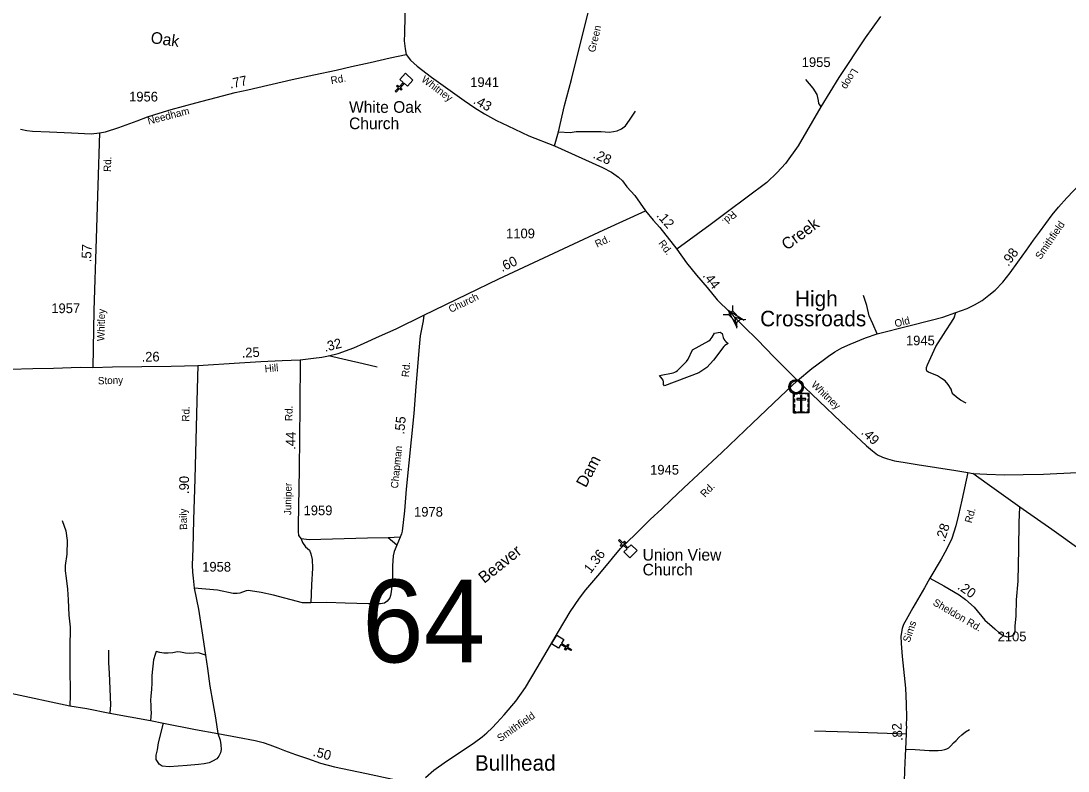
# Model space of a CAD drawing. Extents: x 2220236 to 2384410, y 720751 to 894131.
# Drawn here: x 2273033 to 2286530, y 745042 to 754711 of the extents above; entities that cross this region are included whole.
import ezdxf

# ---------------------------------------------------------------- set-up
doc = ezdxf.new("R2010")
doc.units = 0
doc.layers.add('Default', color=7, linetype='Continuous')

msp = doc.modelspace()

# ---------------------------------------------------------------- linework, layer by layer
at = {"layer": 'Default'}
for p, q in [((2282205, 751045), (2282204, 750976)), ((2282084, 750928), (2282153, 750927)), ((2282308, 750866), (2282377, 750865)), ((2282258, 750818), (2282256, 750749)), ((2285239, 748892), (2285304, 748879)), ((2277923, 748058), (2277765, 748050)), ((2277876, 747955), (2277765, 748050)), ((2277923, 748058), (2277876, 747955))]:
    msp.add_line(p, q, dxfattribs=at)
for points in [[(2277988, 755346), (2277982, 754779), (2277976, 754548), (2277974, 754457), (2277986, 754351), (2277998, 754280)], [(2279912, 753102), (2279960, 753282), (2280041, 753620), (2280128, 753956), (2280231, 754375), (2280287, 754593), (2280362, 754887)], [(2284114, 754770), (2283915, 754493), (2283577, 753984), (2283342, 753606), (2283049, 753103), (2282887, 752873), (2282780, 752756), (2282646, 752630), (2282140, 752249), (2281917, 752084), (2281486, 751771)], [(2274047, 753267), (2274124, 753284), (2274295, 753338), (2274529, 753424), (2274666, 753474), (2274814, 753522), (2274971, 753571), (2275287, 753655), (2275632, 753745), (2275796, 753789), (2275956, 753823), (2276531, 753958), (2276808, 754016), (2277096, 754078), (2277295, 754123), (2277536, 754174), (2277790, 754234), (2277998, 754280)], [(2277998, 754280), (2278055, 754206), (2278141, 754130), (2278323, 753985), (2278748, 753687), (2278884, 753591), (2279007, 753515), (2279162, 753428), (2279307, 753359), (2279580, 753231), (2279912, 753102)], [(2283145, 753956), (2283242, 753845), (2283291, 753763), (2283309, 753687), (2283314, 753649), (2283324, 753628), (2283342, 753606)], [(2279960, 753282), (2280113, 753275), (2280189, 753286), (2280510, 753285), (2280616, 753276), (2280670, 753285), (2280718, 753295), (2280774, 753320), (2280824, 753358), (2280879, 753433), (2280954, 753547)], [(2273029, 753315), (2273107, 753298), (2273184, 753290), (2273402, 753280), (2273686, 753267), (2273938, 753258), (2274047, 753267)], [(2274047, 753267), (2274024, 752592), (2274004, 751906), (2273972, 750980), (2273960, 750245)], [(2279912, 753102), (2280529, 752822), (2280647, 752763), (2280736, 752699), (2280788, 752652), (2280842, 752575), (2280945, 752462), (2281085, 752263)], [(2283042, 750077), (2283228, 750231), (2283374, 750339), (2283440, 750391), (2283523, 750445), (2283613, 750497), (2283721, 750545), (2283918, 750627), (2284070, 750679), (2284479, 750782), (2284766, 750856), (2284914, 750892), (2285085, 750954), (2285231, 751004), (2285323, 751052), (2285423, 751106), (2285510, 751176), (2285592, 751242), (2285690, 751343), (2285784, 751463), (2285881, 751601), (2285993, 751755), (2286083, 751886), (2286161, 751988), (2286324, 752211), (2286405, 752309), (2286514, 752433), (2286770, 752704)], [(2278224, 750919), (2278785, 751188), (2279193, 751386), (2280546, 752020), (2281085, 752263)], [(2281085, 752263), (2281184, 752142), (2281266, 752048), (2281486, 751771)], [(2281486, 751771), (2281611, 751595), (2281740, 751435), (2281876, 751275), (2282009, 751118), (2282171, 750956), (2282265, 750860)], [(2284070, 750679), (2284014, 750806), (2283966, 750912), (2283938, 751042), (2283892, 751172)], [(2276634, 750342), (2276802, 750366), (2276913, 750378), (2276998, 750393), (2277122, 750424), (2277325, 750496), (2277458, 750556), (2277653, 750646), (2277870, 750744), (2278224, 750919)], [(2278224, 750919), (2278216, 750847), (2278180, 750651), (2278164, 750509), (2278124, 749998), (2278096, 749652), (2277999, 748676), (2277976, 748396), (2277948, 748136), (2277938, 748098), (2277923, 748058)], [(2282265, 750860), (2282350, 750772), (2282528, 750599), (2282737, 750383), (2282952, 750167), (2283042, 750077)], [(2285215, 749783), (2285145, 749823), (2285090, 749860), (2285058, 749890), (2285036, 749916), (2285021, 749965), (2284985, 750023), (2284946, 750071), (2284900, 750104), (2284846, 750138), (2284731, 750183), (2284711, 750198), (2284705, 750212), (2284707, 750244), (2284719, 750278), (2284826, 750513), (2284954, 750717), (2285028, 750828), (2285063, 750886), (2285085, 750954)], [(2281330, 750009), (2281316, 750024), (2281315, 750059), (2281309, 750079), (2281300, 750098), (2281264, 750142), (2281438, 750177), (2281460, 750183), (2281478, 750192), (2281496, 750204), (2281611, 750321), (2281633, 750352), (2281691, 750472), (2281899, 750589), (2281917, 750602), (2281931, 750616), (2281943, 750634), (2281974, 750687), (2282044, 750701), (2282073, 750684), (2282079, 750648), (2282085, 750629), (2282094, 750610), (2282105, 750593), (2282120, 750578), (2282150, 750553), (2282106, 750529), (2282091, 750514), (2281959, 750339), (2281874, 750244), (2281772, 750175), (2281330, 750009)], [(2275314, 750272), (2275849, 750306), (2276125, 750320), (2276400, 750335), (2276634, 750342)], [(2276634, 750342), (2276626, 749742), (2276618, 748935), (2276608, 748207), (2276606, 748128), (2276611, 748080), (2276644, 748036)], [(2277623, 750250), (2277443, 750291), (2277238, 750340), (2276998, 750393)], [(2270990, 750061), (2271337, 750124), (2271519, 750157), (2271671, 750182), (2271781, 750198), (2271858, 750203), (2271963, 750206), (2272130, 750211), (2272314, 750206), (2272587, 750214), (2273186, 750230), (2273451, 750237), (2273798, 750248), (2273960, 750245)], [(2273960, 750245), (2274211, 750251), (2274971, 750263), (2275314, 750272)], [(2275314, 750272), (2275300, 749812), (2275274, 748810), (2275257, 748282), (2275250, 747909), (2275240, 747697), (2275245, 747605), (2275252, 747528), (2275264, 747398), (2275321, 747128), (2275364, 746851), (2275410, 746536), (2275436, 746364), (2275469, 746136), (2275506, 745921), (2275541, 745728), (2275572, 745526)], [(2278248, 744961), (2278354, 745053), (2278520, 745170), (2278720, 745302), (2278881, 745411), (2278976, 745485), (2279036, 745537), (2279105, 745600), (2279167, 745664), (2279263, 745768), (2279412, 745941), (2279538, 746120), (2279685, 746371), (2279817, 746592), (2279960, 746839), (2280112, 747094), (2280233, 747269), (2280315, 747379), (2280468, 747560), (2280600, 747717), (2280656, 747785), (2280762, 747909), (2280948, 748092), (2281144, 748283), (2281293, 748422), (2281411, 748534), (2281576, 748691), (2281764, 748867), (2282065, 749149), (2282464, 749526), (2282820, 749866), (2283042, 750077)], [(2283042, 750077), (2283601, 749542), (2283930, 749233), (2284010, 749169), (2284075, 749120), (2284139, 749088), (2284201, 749066), (2284293, 749042), (2284428, 749020), (2284586, 748992), (2285083, 748916), (2285239, 748892)], [(2285304, 748879), (2285483, 748868), (2285709, 748862), (2285949, 748865), (2286215, 748869), (2286648, 748890), (2286919, 748896), (2287153, 748904), (2287438, 748910), (2287638, 748914), (2287902, 748920), (2288034, 748922), (2288201, 748926), (2288385, 748934), (2288631, 748936), (2288862, 748944), (2288956, 748960), (2289015, 748974), (2289169, 749044), (2289337, 749134), (2289498, 749227)], [(2285239, 748892), (2285162, 748534), (2285119, 748347), (2285085, 748203), (2285033, 748042), (2284965, 747899), (2284895, 747775), (2284750, 747528)], [(2290284, 745750), (2290015, 745902), (2289704, 746075), (2288953, 746493), (2288428, 746792), (2288232, 746910), (2288015, 747034), (2287828, 747137), (2287664, 747233), (2287377, 747407), (2286817, 747803), (2286700, 747886), (2286321, 748155), (2285909, 748443), (2285488, 748743), (2285304, 748879)], [(2285587, 746874), (2285643, 746824), (2285703, 746786), (2285747, 746774), (2285805, 746784), (2285834, 746806), (2285843, 746830), (2285847, 746854), (2285847, 746910), (2285859, 747042), (2285867, 747249), (2285885, 747489), (2285895, 747908), (2285901, 748247), (2285909, 748443)], [(2273564, 748271), (2273610, 748137), (2273630, 748014), (2273624, 747838), (2273602, 747693), (2273605, 747625), (2273616, 747527), (2273635, 747388), (2273641, 747248), (2273652, 747050), (2273668, 746896), (2273669, 746800), (2273663, 746723), (2273665, 746693), (2273665, 746657), (2273665, 746598), (2273665, 746444), (2273665, 746281), (2273667, 746136), (2273667, 746022), (2273664, 745883)], [(2277765, 748050), (2277501, 748046), (2276747, 748023), (2276644, 748036)], [(2276644, 748036), (2276660, 747988), (2276702, 747934), (2276751, 747889), (2276771, 747843), (2276788, 747769), (2276789, 747657), (2276779, 747443), (2276769, 747211)], [(2277876, 747955), (2277844, 747873), (2277831, 747815), (2277824, 747689), (2277820, 747511), (2277805, 747353), (2277798, 747305), (2277789, 747276), (2277770, 747255), (2277752, 747232), (2277717, 747205), (2277666, 747199), (2277512, 747199), (2277213, 747206), (2276975, 747213), (2276769, 747211)], [(2284750, 747528), (2284680, 747405), (2284531, 747146), (2284443, 746993), (2284408, 746933), (2284391, 746881), (2284373, 746779), (2284378, 746688), (2284391, 746517), (2284433, 746112), (2284445, 745909), (2284447, 745730), (2284445, 745644), (2284447, 745604), (2284445, 745575), (2284441, 745523), (2284434, 745325), (2284431, 745244), (2284421, 745053), (2284417, 744897)], [(2284750, 747528), (2284927, 747429), (2285126, 747313), (2285208, 747255), (2285318, 747155), (2285455, 746988), (2285551, 746906), (2285587, 746874)], [(2276769, 747211), (2276661, 747209), (2276287, 747309), (2276128, 747345), (2275990, 747367), (2275962, 747369), (2275938, 747365), (2275853, 747335), (2275818, 747331), (2275768, 747333), (2275565, 747376), (2275264, 747398)], [(2274162, 746601), (2274162, 746437), (2274169, 746305), (2274187, 745894), (2274179, 745787)], [(2275410, 746536), (2275320, 746564), (2275210, 746559), (2275152, 746560), (2275090, 746574), (2275050, 746577), (2274990, 746567), (2274932, 746562), (2274876, 746562), (2274824, 746571), (2274778, 746585), (2274762, 746545), (2274743, 746477), (2274721, 746276), (2274722, 746181), (2274717, 746092), (2274708, 746012), (2274704, 745953), (2274707, 745893), (2274705, 745841), (2274710, 745791), (2274701, 745695)], [(2267810, 746072), (2268106, 746057), (2268361, 746043), (2268710, 746040), (2269054, 746055), (2270001, 746070), (2270333, 746073), (2270515, 746073), (2270751, 746077), (2271220, 746082), (2271692, 746080), (2271896, 746086), (2272400, 746087), (2272630, 746085), (2272708, 746076), (2272750, 746072), (2272902, 746045), (2273664, 745883), (2273882, 745847), (2274179, 745787), (2274701, 745695), (2274872, 745658), (2275283, 745579), (2275572, 745526)], [(2275572, 745526), (2275602, 745439), (2275609, 745379), (2275614, 745319), (2275606, 745275), (2275584, 745233), (2275559, 745201), (2275503, 745168), (2275457, 745150), (2275393, 745135), (2275320, 745127), (2275174, 745113), (2274942, 745098), (2274854, 745104), (2274816, 745130), (2274800, 745154), (2274777, 745190), (2274776, 745214), (2274775, 745249), (2274794, 745315), (2274808, 745405), (2274872, 745658)], [(2284434, 745325), (2284560, 745319), (2284740, 745309), (2284854, 745307), (2284903, 745311), (2284941, 745321), (2284967, 745329), (2284995, 745343), (2285019, 745367), (2285055, 745405), (2285087, 745437), (2285121, 745475), (2285159, 745509), (2285207, 745547), (2285259, 745579)], [(2275572, 745526), (2275825, 745478), (2276053, 745437), (2276155, 745409), (2276240, 745379), (2276344, 745343), (2276430, 745309), (2276571, 745255), (2276728, 745202), (2276894, 745146), (2277076, 745098), (2277486, 745010), (2277828, 744939), (2278049, 744893), (2278152, 744877)], [(2283263, 745559), (2283704, 745547), (2284441, 745523)]]:
    msp.add_lwpolyline(points, dxfattribs=at)
for points in [[(2278015, 753870), (2277972, 753908), (2277921, 753851), (2277945, 753830), (2277934, 753818), (2277911, 753839), (2277870, 753795), (2277858, 753806), (2277899, 753850), (2277875, 753872), (2277886, 753884), (2277909, 753862), (2277960, 753919), (2277918, 753957), (2277989, 754036), (2278086, 753949)], [(2282261, 750769), (2282148, 750985), (2282354, 750855), (2282230, 750895)], [(2282204, 750976), (2282308, 750866), (2282257, 750818), (2282153, 750927)], [(2282948, 750008), (2282949, 750013), (2282950, 750020), (2282953, 750027), (2282956, 750033), (2282960, 750039), (2282963, 750044), (2282967, 750048), (2282972, 750053), (2282977, 750057), (2282983, 750061), (2282988, 750064), (2282993, 750066), (2282998, 750069), (2283004, 750070), (2283008, 750072), (2283013, 750072), (2283017, 750073), (2283024, 750073), (2283028, 750073), (2283034, 750073), (2283039, 750072), (2283044, 750071), (2283049, 750070), (2283054, 750068), (2283060, 750065), (2283067, 750061), (2283072, 750058), (2283077, 750054), (2283080, 750051), (2283084, 750046), (2283088, 750042), (2283091, 750037), (2283094, 750032), (2283097, 750027), (2283099, 750022), (2283100, 750017), (2283102, 750012), (2283103, 750006), (2283103, 750002), (2283104, 749996), (2283103, 749990), (2283103, 749984), (2283102, 749979), (2283100, 749972), (2283098, 749967), (2283096, 749962), (2283093, 749956), (2283090, 749950), (2283086, 749946), (2283082, 749941), (2283077, 749936), (2283072, 749932), (2283067, 749928), (2283062, 749926), (2283056, 749923), (2283048, 749920), (2283042, 749918), (2283036, 749917), (2283031, 749917), (2283027, 749916), (2283021, 749916), (2283017, 749917), (2283011, 749917), (2283006, 749919), (2283001, 749920), (2282996, 749922), (2282991, 749924), (2282987, 749926), (2282980, 749930), (2282975, 749935), (2282970, 749939), (2282966, 749944), (2282962, 749948), (2282959, 749952), (2282955, 749959), (2282954, 749963), (2282952, 749967), (2282949, 749975), (2282948, 749982), (2282947, 749987), (2282947, 749993), (2282947, 749998), (2282947, 750005)], [(2282991, 749914), (2283190, 749914), (2283190, 749660), (2282991, 749660)], [(2282991, 749871), (2283002, 749871), (2283002, 749903), (2283043, 749903), (2283043, 749914), (2282991, 749914)], [(2283065, 749914), (2283117, 749914), (2283117, 749903), (2283065, 749903)], [(2283100, 749885), (2283081, 749885), (2283081, 749682), (2283100, 749682)], [(2283190, 749871), (2283179, 749871), (2283179, 749903), (2283138, 749903), (2283138, 749914), (2283190, 749914)], [(2282991, 749797), (2282991, 749840), (2283002, 749840), (2283002, 749797)], [(2282991, 749729), (2282991, 749773), (2283002, 749773), (2283002, 749729)], [(2283032, 749846), (2283032, 749827), (2283149, 749827), (2283149, 749846)], [(2283179, 749798), (2283179, 749841), (2283190, 749841), (2283190, 749798)], [(2283179, 749732), (2283179, 749775), (2283190, 749775), (2283190, 749732)], [(2283024, 749660), (2283024, 749671), (2283002, 749671), (2283002, 749711), (2282991, 749711), (2282991, 749660)], [(2283048, 749671), (2283133, 749671), (2283133, 749660), (2283048, 749660)], [(2283157, 749660), (2283157, 749671), (2283179, 749671), (2283179, 749711), (2283190, 749711), (2283190, 749660)], [(2280806, 747866), (2280846, 747907), (2280792, 747960), (2280769, 747937), (2280758, 747949), (2280780, 747972), (2280737, 748014), (2280748, 748025), (2280791, 747983), (2280814, 748006), (2280825, 747995), (2280803, 747972), (2280857, 747919), (2280898, 747960), (2280974, 747886), (2280883, 747792)], [(2280030, 746737), (2280000, 746689), (2280065, 746649), (2280082, 746676), (2280095, 746668), (2280079, 746640), (2280130, 746609), (2280121, 746595), (2280070, 746627), (2280053, 746599), (2280040, 746608), (2280057, 746635), (2279992, 746675), (2279961, 746626), (2279871, 746682), (2279940, 746793)]]:
    msp.add_lwpolyline(points, close=True, dxfattribs=at)
for centre, radius in [((2283025, 749995), 94.3), ((2283025, 749996), 76.7)]:
    msp.add_circle(centre, radius, dxfattribs=at)

# ---------------------------------------------------------------- texts
for s, height, rotation, p in [('Green', 95, 76.404, (2280431, 754300)), ('Oak', 150, 351.9584, (2274698, 754427)), ('Loop', 95, 239.1779, (2283750, 754107)), ('.77', 125, 12.1024, (2275732, 753839)), ('Rd.', 95, 10.2275, (2277034, 753896)), ('Whitney', 95, 323.5406, (2278185, 753939)), ('.43', 125, 330.9297, (2278853, 753654)), ('Needham', 95, 14.5639, (2274679, 753374)), ('.28', 125, 335.5596, (2280397, 752950)), ('Rd.', 95, 88.3599, (2274192, 752764)), ('.12', 125, 311.0814, (2281218, 752199)), ('Rd.', 95, 223.0376, (2282204, 752271)), ('Creek', 150, 36.3699, (2282905, 751748)), ('Smithfield', 95, 55.4886, (2286177, 751629)), ('Rd.', 95, 25.1143, (2280459, 751787)), ('.57', 125, 88.0368, (2273938, 751600)), ('Rd.', 95, 306.6983, (2281244, 751845)), ('.98', 125, 53.8008, (2285761, 751540)), ('.60', 125, 25.1143, (2279233, 751474)), ('.44', 125, 307.5135, (2281814, 751426)), ('Church', 95, 25.6141, (2278573, 750947)), ('Whitley', 95, 88.5399, (2274108, 750583)), ('Old', 95, 13.7412, (2284306, 750762)), ('.32', 125, 14.1758, (2276953, 750446)), ('.26', 125, 0.8474, (2274589, 750319)), ('.25', 125, 2.9889, (2275881, 750370)), ('Hill', 95, 4.9574, (2276178, 750182)), ('Rd.', 95, 85.6065, (2278034, 750117)), ('Stony', 95, 1.7902, (2274026, 750026)), ('Whitney', 95, 316.2202, (2283212, 750012)), ('Rd.', 95, 88.0123, (2275201, 749545)), ('Rd.', 95, 89.3607, (2276532, 749553)), ('.55', 125, 84.2212, (2277972, 749378)), ('.44', 125, 89.3607, (2276570, 749183)), ('.49', 125, 316.5461, (2283855, 749396)), ('Chapman', 95, 84.35, (2277892, 748682)), ('Dam', 150, 62.2256, (2280314, 748686)), ('.90', 125, 89.3255, (2275197, 748613)), ('Juniper', 95, 89.0093, (2276516, 748341)), ('Rd.', 95, 45.6967, (2281848, 748563)), ('Baily', 95, 91.7375, (2275176, 748152)), ('Rd.', 95, 74.8015, (2285287, 748232)), ('.28', 125, 72.0067, (2284936, 747989)), ('Beaver', 150, 38.7086, (2279004, 747454)), ('1.36', 125, 52.6267, (2280375, 747580)), ('.20', 125, 324.7109, (2285095, 747398)), ('Sheldon Rd.', 95, 329.8704, (2284779, 747188)), ('Sims', 95, 71.5, (2284487, 746693)), ('Smithfield', 95, 34.8017, (2279211, 745415)), ('.82', 125, 94.054, (2284398, 745433)), ('.50', 125, 345.1384, (2276788, 745239))]:
    msp.add_text(s, height=height, rotation=rotation, dxfattribs=at).set_placement(p)
for s, height, p in [('1955', 125, (2283097, 754117)), ('1941', 125, (2278824, 753860)), ('1956', 125, (2274427, 753673)), ('White Oak', 150, (2277262, 753527)), ('Church', 150, (2277262, 753316)), ('1109', 125, (2279286, 751910)), ('      High', 200, (2282565, 751033)), ('1957', 125, (2273424, 750945)), ('Crossroads', 200, (2282561, 750775)), ('1945', 125, (2284440, 750530)), ('1945', 125, (2281143, 748864)), ('1959', 125, (2276676, 748340)), ('1978', 125, (2278100, 748322)), ('Union View', 150, (2281046, 747755)), ('1958', 125, (2275369, 747613)), ('Church', 150, (2281046, 747564)), ('64', 1066.3, (2277431, 746443)), ('2105', 125, (2285622, 746715)), ('Bullhead', 200, (2278884, 745047))]:
    msp.add_text(s, height=height, dxfattribs=at).set_placement(p)

doc.saveas('drawing.dxf')
